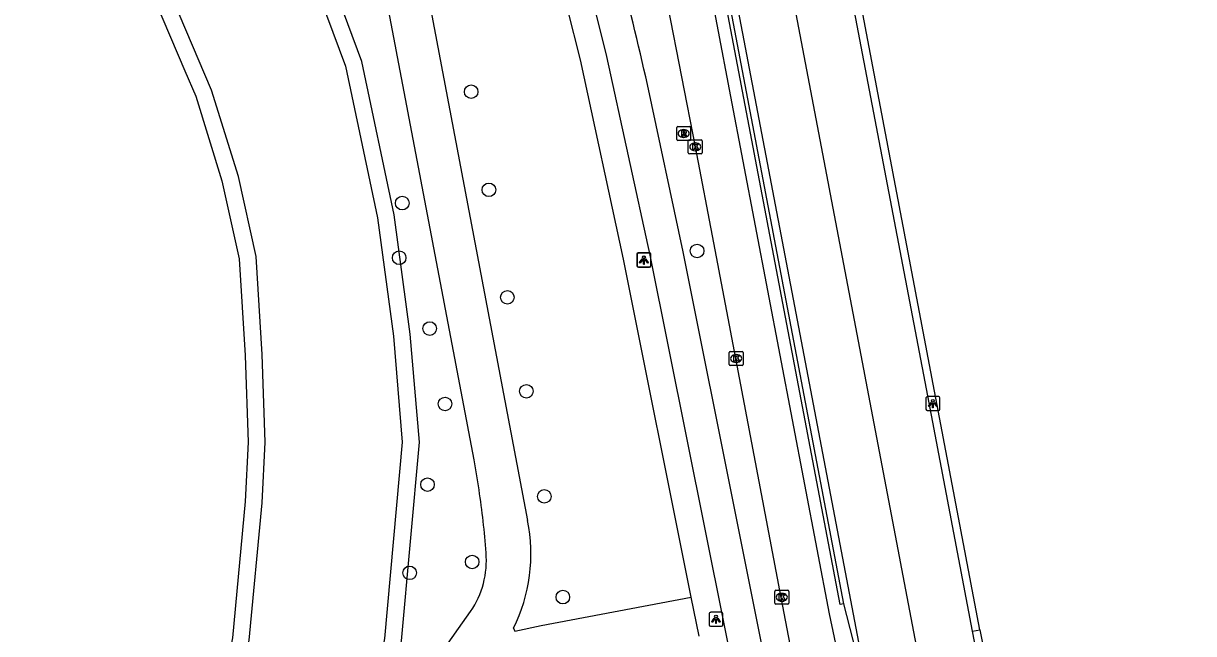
# Model space of a CAD drawing. Extents: x 158087 to 159494, y 382905 to 383981.
# Drawn here: x 159237.4 to 159321.7, y 383775.7 to 383819.7 of the extents above; entities that cross this region are included whole.
import ezdxf

# ---------------------------------------------------------------- set-up
doc = ezdxf.new("R2010")
doc.units = 0
for name, color, linetype in [('IMGEO_Berm_open', 7, 'Continuous'), ('IMGEO_Boom', 7, 'Continuous'), ('IMGEO_Fietspad_gesloten', 7, 'Continuous'), ('IMGEO_Groenvoorziening', 7, 'Continuous'), ('IMGEO_Kolk', 7, 'Continuous'), ('IMGEO_Lichtpunt', 7, 'Continuous'), ('IMGEO_Lijnafwatering', 7, 'Continuous'), ('IMGEO_Muur', 7, 'Continuous'), ('IMGEO_Rijbaan_regionaal_gesloten', 7, 'Continuous'), ('IMGEO_Rioolput', 7, 'Continuous'), ('IMGEO_Voetpad_gesloten', 7, 'Continuous'), ('IMGEO_Voetpad_open', 7, 'Continuous'), ('IMGEO_Waterloop', 7, 'Continuous')]:
    doc.layers.add(name, color=color, linetype=linetype)

msp = doc.modelspace()

# ---------------------------------------------------------------- linework, layer by layer
at = {"layer": 'IMGEO_Berm_open'}
msp.add_lwpolyline([(159305.788, 383775.91), (159306.309, 383776.009)], dxfattribs=at)
at = {"layer": 'IMGEO_Boom'}
for centre in [(159269.636, 383814.76), (159270.916, 383807.694), (159264.669, 383806.739), (159285.924, 383803.291), (159264.45, 383802.802), (159272.249, 383799.952), (159266.649, 383797.701), (159273.619, 383793.185), (159267.753, 383792.271), (159266.49, 383786.461), (159274.909, 383785.611), (159269.712, 383780.889), (159265.202, 383780.103), (159276.249, 383778.358)]:
    msp.add_circle(centre, 0.489, dxfattribs=at)
at = {"layer": 'IMGEO_Fietspad_gesloten'}
for points in [[(159265.349, 383882.457), (159271.708, 383848.23), (159272.73, 383843.358), (159275.672, 383832.295), (159279.393, 383817.288), (159282.512, 383802.99), (159293.156, 383750), (159301.916, 383706.388), (159302.254, 383704.394), (159302.654, 383701.402), (159302.924, 383698.425), (159303.139, 383695.426)], [(159292.94, 383763.214), (159292.729, 383764.263), (159284.929, 383803.233), (159282.348, 383815.271)]]:
    msp.add_lwpolyline(points, dxfattribs=at)
msp.add_arc((158788.918, 383701.946), 506.276, 12.93472, 14.98926, dxfattribs=at)
at = {"layer": 'IMGEO_Groenvoorziening'}
for points in [[(159244.243, 383827.445), (159249.003, 383816.262), (159249.778, 383814.44), (159251.671, 383808.345), (159252.924, 383802.715), (159253.345, 383795.771), (159253.551, 383789.519), (159253.341, 383785.248), (159252.421, 383775.424), (159250.873, 383767.34), (159248.616, 383759.581), (159245.677, 383753.01), (159242.377, 383747.189), (159238.571, 383741.616), (159237.986, 383740.922), (159234.049, 383736.251)], [(159234.325, 383717.76), (159239.811, 383723.349), (159244.83, 383729.359), (159245.134, 383729.725), (159245.436, 383730.093), (159245.731, 383730.465), (159250.095, 383736.499), (159253.986, 383742.85), (159257.367, 383749.485), (159258.487, 383751.998), (159259.534, 383754.541), (159260.508, 383757.114), (159261.496, 383760.741), (159263.229, 383767.377), (159264.607, 383775.203), (159265.904, 383789.507), (159265.248, 383797.298), (159264.092, 383805.886), (159261.764, 383816.937), (159259.419, 383823.232)]]:
    msp.add_lwpolyline(points, dxfattribs=at)
at = {"layer": 'IMGEO_Kolk'}
for p, q in [((159285.29, 383810.368), (159285.29, 383811.22)), ((159285.365, 383811.294), (159286.217, 383811.294)), ((159286.291, 383811.22), (159286.291, 383810.368)), ((159285.801, 383810.514), (159285.776, 383810.514)), ((159285.778, 383811.074), (159285.803, 383811.074)), ((159286.217, 383810.294), (159285.365, 383810.294)), ((159288.315, 383796.045), (159289.167, 383796.045)), ((159288.24, 383795.119), (159288.24, 383795.971)), ((159288.751, 383795.265), (159288.726, 383795.265)), ((159288.728, 383795.825), (159288.753, 383795.825)), ((159289.241, 383795.971), (159289.241, 383795.119)), ((159289.167, 383795.045), (159288.315, 383795.045)), ((159291.53, 383777.92), (159291.53, 383778.772)), ((159291.605, 383778.846), (159292.457, 383778.846)), ((159292.018, 383778.626), (159292.043, 383778.626)), ((159292.531, 383778.772), (159292.531, 383777.92)), ((159292.457, 383777.846), (159291.605, 383777.846)), ((159292.041, 383778.066), (159292.016, 383778.066))]:
    msp.add_line(p, q, dxfattribs=at)
for points in [[(159285.29, 383810.368), (159285.29, 383811.22)], [(159285.365, 383811.294), (159286.217, 383811.294)], [(159286.291, 383811.22), (159286.291, 383810.368)], [(159285.611, 383810.994), (159285.734, 383810.994), (159285.734, 383810.843), (159285.864, 383810.994), (159286.028, 383810.994), (159285.882, 383810.843), (159286.035, 383810.594), (159285.883, 383810.594), (159285.798, 383810.758), (159285.734, 383810.691), (159285.734, 383810.594), (159285.611, 383810.594), (159285.611, 383810.994)], [(159286.217, 383810.294), (159285.365, 383810.294)], [(159288.315, 383796.045), (159289.167, 383796.045)], [(159288.24, 383795.119), (159288.24, 383795.971)], [(159288.561, 383795.745), (159288.684, 383795.745), (159288.684, 383795.594), (159288.814, 383795.745), (159288.978, 383795.745), (159288.832, 383795.594), (159288.985, 383795.345), (159288.833, 383795.345), (159288.748, 383795.509), (159288.684, 383795.442), (159288.684, 383795.345), (159288.561, 383795.345), (159288.561, 383795.745)], [(159289.241, 383795.971), (159289.241, 383795.119)], [(159289.167, 383795.045), (159288.315, 383795.045)], [(159291.53, 383777.92), (159291.53, 383778.772)], [(159291.605, 383778.846), (159292.457, 383778.846)], [(159291.851, 383778.546), (159291.974, 383778.546), (159291.974, 383778.395), (159292.104, 383778.546), (159292.268, 383778.546), (159292.122, 383778.395), (159292.275, 383778.146), (159292.123, 383778.146), (159292.038, 383778.31), (159291.974, 383778.243), (159291.974, 383778.146), (159291.851, 383778.146), (159291.851, 383778.546)], [(159292.531, 383778.772), (159292.531, 383777.92)], [(159292.457, 383777.846), (159291.605, 383777.846)]]:
    msp.add_lwpolyline(points, dxfattribs=at)
for centre, start, end in [((159285.367, 383811.218), 91.55205, 178.44795), ((159285.367, 383811.218), 91.55205, 178.44795), ((159286.215, 383811.218), 1.55205, 88.44795), ((159286.215, 383811.218), 1.55205, 88.44795), ((159285.367, 383810.37), 181.55205, 268.44795), ((159285.367, 383810.37), 181.55205, 268.44795), ((159286.215, 383810.37), 271.55205, 358.44795), ((159286.215, 383810.37), 271.55205, 358.44795), ((159288.317, 383795.969), 91.55205, 178.44795), ((159288.317, 383795.969), 91.55205, 178.44795), ((159289.165, 383795.969), 1.55205, 88.44795), ((159289.165, 383795.969), 1.55205, 88.44795), ((159288.317, 383795.121), 181.55205, 268.44795), ((159288.317, 383795.121), 181.55205, 268.44795), ((159289.165, 383795.121), 271.55205, 358.44795), ((159289.165, 383795.121), 271.55205, 358.44795), ((159291.607, 383778.77), 91.55205, 178.44795), ((159291.607, 383778.77), 91.55205, 178.44795), ((159292.455, 383778.77), 1.55205, 88.44795), ((159292.455, 383778.77), 1.55205, 88.44795), ((159291.607, 383777.922), 181.55205, 268.44795), ((159291.607, 383777.922), 181.55205, 268.44795), ((159292.455, 383777.922), 271.55205, 358.44795), ((159292.455, 383777.922), 271.55205, 358.44795)]:
    msp.add_arc(centre, 0.0765, start, end, dxfattribs=at)
for centre, major_axis, ratio, start_param, end_param in [((159285.777, 383810.794), (-0.387, 0.002), 0.722429, 4.712389, 7.853982), ((159285.802, 383810.794), (-0.39, 0.002), 0.717154, 1.570796, 4.712389), ((159288.727, 383795.545), (-0.387, 0.002), 0.722429, 4.712389, 7.853982), ((159288.752, 383795.545), (-0.39, 0.002), 0.717154, 1.570796, 4.712389), ((159292.017, 383778.346), (-0.387, 0.002), 0.722429, 4.712389, 7.853982), ((159292.042, 383778.346), (-0.39, 0.002), 0.717154, 1.570796, 4.712389)]:
    msp.add_ellipse(centre, major_axis=major_axis, ratio=ratio, start_param=start_param, end_param=end_param, dxfattribs=at)
at = {"layer": 'IMGEO_Lichtpunt'}
for p, q in [((159281.588, 383803.054), (159281.588, 383802.247)), ((159281.588, 383803.054), (159281.588, 383802.247)), ((159281.597, 383803.033), (159281.597, 383802.226)), ((159281.597, 383803.033), (159281.597, 383802.226)), ((159282.49, 383803.149), (159281.682, 383803.149)), ((159282.49, 383803.149), (159281.682, 383803.149)), ((159282.499, 383803.128), (159281.691, 383803.128)), ((159282.499, 383803.128), (159281.691, 383803.128)), ((159282.584, 383802.247), (159282.584, 383803.054)), ((159282.584, 383802.247), (159282.584, 383803.054)), ((159282.593, 383802.226), (159282.593, 383803.033)), ((159282.593, 383802.226), (159282.593, 383803.033)), ((159281.682, 383802.153), (159282.49, 383802.153)), ((159281.682, 383802.153), (159282.49, 383802.153)), ((159281.691, 383802.132), (159282.499, 383802.132)), ((159281.691, 383802.132), (159282.499, 383802.132)), ((159302.425, 383792.704), (159302.425, 383791.897)), ((159302.425, 383792.704), (159302.425, 383791.897)), ((159303.327, 383792.799), (159302.519, 383792.799)), ((159303.327, 383792.799), (159302.519, 383792.799)), ((159303.421, 383791.897), (159303.421, 383792.704)), ((159303.421, 383791.897), (159303.421, 383792.704)), ((159302.519, 383791.803), (159303.327, 383791.803)), ((159302.519, 383791.803), (159303.327, 383791.803)), ((159286.788, 383777.166), (159286.788, 383776.359)), ((159286.788, 383777.166), (159286.788, 383776.359)), ((159287.69, 383777.261), (159286.882, 383777.261)), ((159287.69, 383777.261), (159286.882, 383777.261)), ((159287.784, 383776.359), (159287.784, 383777.166)), ((159287.784, 383776.359), (159287.784, 383777.166)), ((159286.882, 383776.265), (159287.69, 383776.265)), ((159286.882, 383776.265), (159287.69, 383776.265))]:
    msp.add_line(p, q, dxfattribs=at)
for points in [[(159281.962, 383802.718), (159282.001, 383802.69), (159281.813, 383802.428), (159281.775, 383802.455), (159281.962, 383802.718)], [(159281.971, 383802.697), (159282.01, 383802.669), (159281.822, 383802.407), (159281.784, 383802.434), (159281.971, 383802.697)], [(159282.064, 383802.67), (159282.111, 383802.67), (159282.111, 383802.348), (159282.064, 383802.348), (159282.064, 383802.67)], [(159282.073, 383802.649), (159282.12, 383802.649), (159282.12, 383802.327), (159282.073, 383802.327), (159282.073, 383802.649)], [(159282.174, 383802.69), (159282.212, 383802.717), (159282.399, 383802.455), (159282.36, 383802.427), (159282.174, 383802.69)], [(159282.183, 383802.669), (159282.221, 383802.696), (159282.408, 383802.434), (159282.369, 383802.406), (159282.183, 383802.669)], [(159302.799, 383792.368), (159302.838, 383792.34), (159302.65, 383792.078), (159302.612, 383792.105), (159302.799, 383792.368)], [(159302.901, 383792.32), (159302.948, 383792.32), (159302.948, 383791.998), (159302.901, 383791.998), (159302.901, 383792.32)], [(159303.011, 383792.34), (159303.049, 383792.367), (159303.236, 383792.105), (159303.197, 383792.077), (159303.011, 383792.34)], [(159287.162, 383776.83), (159287.201, 383776.802), (159287.013, 383776.54), (159286.975, 383776.567), (159287.162, 383776.83)], [(159287.264, 383776.782), (159287.311, 383776.782), (159287.311, 383776.46), (159287.264, 383776.46), (159287.264, 383776.782)], [(159287.374, 383776.802), (159287.412, 383776.829), (159287.599, 383776.567), (159287.56, 383776.539), (159287.374, 383776.802)]]:
    msp.add_lwpolyline(points, dxfattribs=at)
for centre in [(159282.087, 383802.852), (159282.096, 383802.831), (159302.924, 383792.502), (159287.287, 383776.964)]:
    msp.add_circle(centre, 0.0994, dxfattribs=at)
for centre, start, end in [((159281.682, 383803.054), 90, 180), ((159281.682, 383803.054), 90, 180), ((159281.691, 383803.033), 90, 180), ((159281.691, 383803.033), 90, 180), ((159282.49, 383803.054), 0, 90), ((159282.49, 383803.054), 0, 90), ((159282.499, 383803.033), 0, 90), ((159282.499, 383803.033), 0, 90), ((159281.682, 383802.247), 180, 270), ((159281.682, 383802.247), 180, 270), ((159281.691, 383802.226), 180, 270), ((159281.691, 383802.226), 180, 270), ((159282.49, 383802.247), 270, 0), ((159282.49, 383802.247), 270, 360), ((159282.499, 383802.226), 270, 0), ((159282.499, 383802.226), 270, 360), ((159302.519, 383792.704), 90, 180), ((159302.519, 383792.704), 90, 180), ((159303.327, 383792.704), 0, 90), ((159303.327, 383792.704), 0, 90), ((159302.519, 383791.897), 180, 270), ((159302.519, 383791.897), 180, 270), ((159303.327, 383791.897), 270, 0), ((159303.327, 383791.897), 270, 360), ((159286.882, 383777.166), 90, 180), ((159286.882, 383777.166), 90, 180), ((159287.69, 383777.166), 0, 90), ((159287.69, 383777.166), 0, 90), ((159286.882, 383776.359), 180, 270), ((159286.882, 383776.359), 180, 270), ((159287.69, 383776.359), 270, 0), ((159287.69, 383776.359), 270, 360)]:
    msp.add_arc(centre, 0.0946, start, end, dxfattribs=at)
at = {"layer": 'IMGEO_Lijnafwatering'}
for points in [[(159285.646, 383837.586), (159289.392, 383817.94)], [(159289.392, 383817.94), (159293.143, 383798.295)], [(159293.143, 383798.295), (159296.881, 383778.647)], [(159296.881, 383778.647), (159298.223, 383771.592)]]:
    msp.add_lwpolyline(points, dxfattribs=at)
at = {"layer": 'IMGEO_Muur'}
for points in [[(159262.863, 383953.155), (159263.119, 383953.204), (159296.484, 383777.869)], [(159296.484, 383777.869), (159296.227, 383777.822), (159262.863, 383953.155)]]:
    msp.add_lwpolyline(points, dxfattribs=at)
at = {"layer": 'IMGEO_Rijbaan_regionaal_gesloten'}
for points in [[(159305.788, 383775.91), (159302.455, 383793.348), (159295.846, 383827.989), (159288.428, 383866.825), (159281.347, 383903.926), (159274.256, 383941.397), (159272.903, 383948.564), (159271.667, 383955.271), (159271.595, 383955.678), (159271.32, 383957.227), (159271.147, 383958.222), (159270.944, 383959.387), (159270.745, 383960.553), (159270.586, 383961.487), (159269.954, 383965.432), (159269.32, 383969.393), (159268.897, 383972.036), (159268.71, 383973.367), (159268.634, 383973.91), (159268.579, 383974.306), (159268.003, 383978.418), (159267.848, 383979.52), (159267.705, 383980.544)], [(159306.309, 383776.009), (159295.88, 383830.877), (159281.938, 383904.042), (159274.84, 383941.441), (159273.434, 383948.658), (159272.211, 383955.393), (159272.14, 383955.799), (159271.868, 383957.349), (159271.696, 383958.342), (159271.495, 383959.508), (159271.298, 383960.675), (159271.142, 383961.596), (159270.505, 383965.577), (159269.874, 383969.523), (159269.444, 383972.212), (159269.263, 383973.491), (159269.186, 383974.036), (159269.13, 383974.431), (159268.548, 383978.547), (159268.392, 383979.649), (159268.246, 383980.68)], [(159264.746, 383979.804), (159267.517, 383954.339), (159268.192, 383950.798), (159301.906, 383773.835), (159302.831, 383768.921), (159307.696, 383743.719), (159315.125, 383704.938), (159320.216, 383671.471), (159321.716, 383662)], [(159281.424, 383850.738), (159288.334, 383814.408), (159295.454, 383777.16), (159296.074, 383774.192), (159296.3, 383773.229), (159300.52, 383757.777)], [(159283.82, 383820.867), (159285.792, 383810.793), (159287.106, 383803.881), (159288.692, 383795.534), (159291.967, 383778.334), (159294.469, 383765.28), (159294.81, 383763.557)], [(159296.484, 383777.869), (159297.617, 383773.475), (159297.8, 383772.701), (159298.051, 383771.946), (159298.355, 383771.244), (159298.675, 383770.517), (159299.069, 383769.407), (159299.361, 383768.267), (159300.689, 383761.153), (159301.255, 383757.949), (159301.262, 383757.913), (159301.264, 383757.879), (159301.264, 383757.846), (159301.261, 383757.81)], [(159306.053, 383774.524), (159305.788, 383775.91)], [(159306.309, 383776.009), (159306.68, 383774.056), (159307.221, 383772.479), (159307.66, 383771.56), (159308.122, 383770.061), (159312.079, 383750), (159313.951, 383740.512), (159316.364, 383728.732), (159318.656, 383718.037), (159321.242, 383706.105)]]:
    msp.add_lwpolyline(points, dxfattribs=at)
at = {"layer": 'IMGEO_Rioolput'}
for p, q in [((159284.458, 383811.322), (159284.458, 383812.174)), ((159284.533, 383812.248), (159285.385, 383812.248)), ((159284.946, 383812.028), (159284.971, 383812.028)), ((159285.459, 383812.174), (159285.459, 383811.322)), ((159285.385, 383811.248), (159284.533, 383811.248)), ((159284.969, 383811.468), (159284.944, 383811.468))]:
    msp.add_line(p, q, dxfattribs=at)
for points in [[(159284.458, 383811.322), (159284.458, 383812.174)], [(159284.533, 383812.248), (159285.385, 383812.248)], [(159285.459, 383812.174), (159285.459, 383811.322)], [(159285.385, 383811.248), (159284.533, 383811.248)], [(159285.047, 383811.946), (159284.795, 383811.948), (159284.795, 383811.548)], [(159284.795, 383811.548), (159284.919, 383811.548), (159284.919, 383811.71), (159284.93, 383811.71)], [(159284.973, 383811.867), (159284.919, 383811.867), (159284.919, 383811.786)], [(159284.919, 383811.786), (159284.971, 383811.786)], [(159284.977, 383811.681), (159285.048, 383811.548), (159285.188, 383811.548), (159285.123, 383811.674)]]:
    msp.add_lwpolyline(points, dxfattribs=at)
for centre, radius, start, end in [((159284.535, 383812.172), 0.0765, 91.55205, 178.44795), ((159284.535, 383812.172), 0.0765, 91.55205, 178.44795), ((159285.383, 383812.172), 0.0765, 1.55205, 88.44795), ((159285.383, 383812.172), 0.0765, 1.55205, 88.44795), ((159284.535, 383811.324), 0.0765, 181.55205, 268.44795), ((159284.535, 383811.324), 0.0765, 181.55205, 268.44795), ((159284.929, 383811.657), 0.0533, 26.02933, 88.69889), ((159284.955, 383811.975), 0.19, 274.7715, 282.96867), ((159284.979, 383811.771), 0.0964, 77.00612, 93.18647), ((159284.993, 383811.828), 0.0378, 276.66336, 79.67722), ((159285.046, 383811.836), 0.109, 350.36119, 89.41601), ((159285.044, 383811.836), 0.112, 277.58423, 350.98172), ((159285.028, 383811.621), 0.108, 29.51342, 73.79051), ((159285.383, 383811.324), 0.0765, 271.55205, 358.44795), ((159285.383, 383811.324), 0.0765, 271.55205, 358.44795)]:
    msp.add_arc(centre, radius, start, end, dxfattribs=at)
for centre, major_axis, ratio, start_param, end_param in [((159284.945, 383811.748), (-0.387, 0.002), 0.722429, 4.712389, 7.853982), ((159284.97, 383811.748), (-0.39, 0.002), 0.717154, 1.570796, 4.712389)]:
    msp.add_ellipse(centre, major_axis=major_axis, ratio=ratio, start_param=start_param, end_param=end_param, dxfattribs=at)
at = {"layer": 'IMGEO_Voetpad_gesloten'}
for points in [[(159270.206, 383786.083), (159269.848, 383788.248), (159256.94, 383856.061)], [(159259.912, 383856.639), (159273.702, 383783.87)], [(159272.68, 383776.117), (159272.794, 383775.913), (159274.693, 383776.313), (159285.508, 383778.344)], [(159286.068, 383775.551), (159285.508, 383778.344)], [(159267.413, 383774.226), (159269.595, 383777.313)]]:
    msp.add_lwpolyline(points, dxfattribs=at)
for centre, radius, start, end in [((159219.745, 383778.207), 51.072, 3.7595, 8.87088), ((159262.048, 383781.462), 11.9, 333.30898, 11.67216), ((159264.22, 383780.989), 6.512, 325.63211, 4.99645)]:
    msp.add_arc(centre, radius, start, end, dxfattribs=at)
at = {"layer": 'IMGEO_Voetpad_open'}
msp.add_lwpolyline([(159285.508, 383778.344), (159280.623, 383802.706), (159277.518, 383817.058), (159273.759, 383831.874), (159271.799, 383839.075), (159271.143, 383841.72), (159270.157, 383846.056), (159267.895, 383858.189)], dxfattribs=at)
at = {"layer": 'IMGEO_Waterloop'}
for points in [[(159237.572, 383853.582), (159237.936, 383853.291), (159238.287, 383852.963), (159238.631, 383852.618), (159242.812, 383848.057), (159245.01, 383845.658), (159247.959, 383842.469), (159251.539, 383836.531), (159258.293, 383822.748), (159260.584, 383816.595), (159262.884, 383805.678), (159264.03, 383797.165), (159264.674, 383789.511), (159263.392, 383775.364), (159262.031, 383767.638), (159260.313, 383761.057), (159259.388, 383757.662), (159256.256, 383750)], [(159234.981, 383735.456), (159239.547, 383740.874), (159243.418, 383746.54), (159246.771, 383752.457), (159249.768, 383759.158), (159252.065, 383767.053), (159253.635, 383775.251), (159254.563, 383785.16), (159254.777, 383789.509), (159254.569, 383795.828), (159254.14, 383802.886), (159252.856, 383808.66), (159250.929, 383814.862), (159245.361, 383827.945)]]:
    msp.add_lwpolyline(points, dxfattribs=at)

doc.saveas('drawing.dxf')
